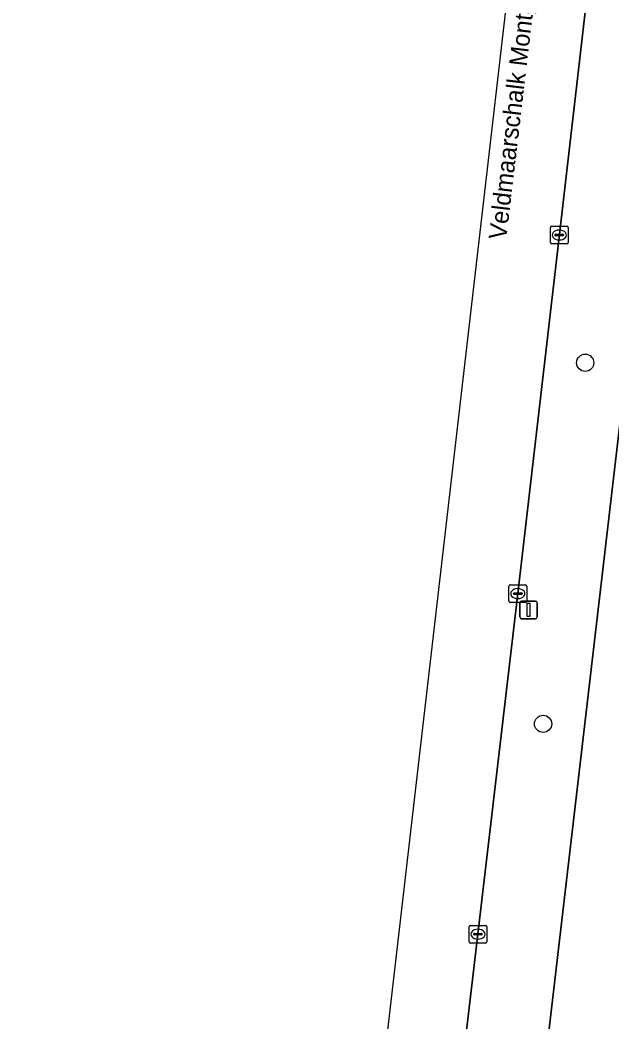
# Model space of a CAD drawing. Extents: x 161241 to 161758, y 384138 to 384885.
# Drawn here: x 161241.3 to 161274.8, y 384342.9 to 384399.7 of the extents above; entities that cross this region are included whole.
import ezdxf

# ---------------------------------------------------------------- set-up
doc = ezdxf.new("R2010")
doc.units = 0
for name, color, linetype in [('IMGEO_Berm_groen', 7, 'Continuous'), ('IMGEO_Boom', 7, 'Continuous'), ('IMGEO_Fietspad_gesloten', 7, 'Continuous'), ('IMGEO_Kolk', 7, 'Continuous'), ('IMGEO_Lichtmast', 7, 'Continuous'), ('IMGEO_Openbare_ruimte_label', 7, 'Continuous'), ('IMGEO_OVBaan_gesloten', 7, 'Continuous')]:
    doc.layers.add(name, color=color, linetype=linetype)

msp = doc.modelspace()

# ---------------------------------------------------------------- linework, layer by layer
at = {"layer": 'IMGEO_Berm_groen'}
msp.add_lwpolyline([(161281.583, 384471.698), (161279.185, 384451.364), (161276.721, 384430.069), (161274.112, 384407.478), (161271.789, 384387.356), (161269.457, 384367.164), (161267.197, 384347.869), (161264.916, 384328.431), (161268.375, 384328.09), (161269.524, 384327.978), (161269.542, 384328.133), (161272.845, 384356.399), (161275.866, 384382.258), (161278.307, 384403.15), (161286.202, 384471.417)], dxfattribs=at)
at = {"layer": 'IMGEO_Boom'}
for centre in [(161273.27, 384380.24), (161270.888, 384359.786)]:
    msp.add_circle(centre, 0.489, dxfattribs=at)
at = {"layer": 'IMGEO_Fietspad_gesloten'}
msp.add_lwpolyline([(161308.263, 384652.525), (161306.453, 384637.728), (161300.999, 384591.473), (161296.311, 384554.647), (161293.323, 384531.813), (161286.202, 384471.417), (161278.307, 384403.15), (161275.866, 384382.258), (161272.845, 384356.399), (161269.542, 384328.133), (161269.524, 384327.978), (161266.559, 384302.554), (161265.412, 384302.67), (161262.065, 384303.024), (161261.777, 384300.445), (161262.272, 384300.399), (161264.329, 384300.231)], dxfattribs=at)
at = {"layer": 'IMGEO_Kolk'}
for p, q in [((161271.377, 384387.977), (161272.229, 384387.977)), ((161271.302, 384387.051), (161271.302, 384387.903)), ((161271.561, 384387.471), (161271.561, 384387.483)), ((161271.999, 384387.434), (161271.601, 384387.434)), ((161271.604, 384387.52), (161272.002, 384387.52)), ((161271.79, 384387.757), (161271.815, 384387.757)), ((161272.045, 384387.483), (161272.045, 384387.471)), ((161272.303, 384387.903), (161272.303, 384387.051)), ((161272.229, 384386.977), (161271.377, 384386.977)), ((161271.813, 384387.197), (161271.788, 384387.197)), ((161268.956, 384366.738), (161268.956, 384367.59)), ((161269.031, 384367.664), (161269.883, 384367.664)), ((161269.957, 384367.59), (161269.957, 384366.738)), ((161269.215, 384367.158), (161269.215, 384367.17)), ((161269.653, 384367.121), (161269.255, 384367.121)), ((161269.258, 384367.207), (161269.656, 384367.207)), ((161269.444, 384367.444), (161269.469, 384367.444)), ((161269.699, 384367.17), (161269.699, 384367.158)), ((161269.883, 384366.664), (161269.031, 384366.664)), ((161269.467, 384366.884), (161269.442, 384366.884)), ((161266.696, 384347.443), (161266.696, 384348.295)), ((161266.771, 384348.369), (161267.623, 384348.369)), ((161267.697, 384348.295), (161267.697, 384347.443)), ((161266.955, 384347.863), (161266.955, 384347.875)), ((161267.393, 384347.826), (161266.995, 384347.826)), ((161266.998, 384347.912), (161267.396, 384347.912)), ((161267.184, 384348.149), (161267.209, 384348.149)), ((161267.439, 384347.875), (161267.439, 384347.863)), ((161267.623, 384347.369), (161266.771, 384347.369)), ((161267.207, 384347.589), (161267.182, 384347.589))]:
    msp.add_line(p, q, dxfattribs=at)
for points in [[(161271.377, 384387.977), (161272.229, 384387.977)], [(161271.302, 384387.051), (161271.302, 384387.903)], [(161272.303, 384387.903), (161272.303, 384387.051)], [(161272.229, 384386.977), (161271.377, 384386.977)], [(161268.956, 384366.738), (161268.956, 384367.59)], [(161269.031, 384367.664), (161269.883, 384367.664)], [(161269.957, 384367.59), (161269.957, 384366.738)], [(161269.883, 384366.664), (161269.031, 384366.664)], [(161266.696, 384347.443), (161266.696, 384348.295)], [(161266.771, 384348.369), (161267.623, 384348.369)], [(161267.697, 384348.295), (161267.697, 384347.443)], [(161267.623, 384347.369), (161266.771, 384347.369)]]:
    msp.add_lwpolyline(points, dxfattribs=at)
for centre, radius, start, end in [((161271.379, 384387.901), 0.0765, 91.552, 178.448), ((161271.379, 384387.901), 0.0765, 91.552, 178.448), ((161272.227, 384387.901), 0.0765, 1.552, 88.448), ((161272.227, 384387.901), 0.0765, 1.552, 88.448), ((161271.601, 384387.48), 0.0403, 85.8775, 175.7526), ((161271.598, 384387.47), 0.0366, 178.938, 274.7102), ((161272.002, 384387.477), 0.043, 264.8664, 352.4533), ((161272.006, 384387.482), 0.0386, 1.7309, 96.639), ((161271.379, 384387.053), 0.0765, 181.552, 268.448), ((161271.379, 384387.053), 0.0765, 181.552, 268.448), ((161272.227, 384387.053), 0.0765, 271.552, 358.448), ((161272.227, 384387.053), 0.0765, 271.552, 358.448), ((161269.033, 384367.588), 0.0765, 91.552, 178.448), ((161269.033, 384367.588), 0.0765, 91.552, 178.448), ((161269.881, 384367.588), 0.0765, 1.552, 88.448), ((161269.881, 384367.588), 0.0765, 1.552, 88.448), ((161269.255, 384367.167), 0.0403, 85.8775, 175.7526), ((161269.252, 384367.157), 0.0366, 178.938, 274.7102), ((161269.656, 384367.164), 0.043, 264.8664, 352.4533), ((161269.66, 384367.169), 0.0386, 1.7309, 96.639), ((161269.033, 384366.74), 0.0765, 181.552, 268.448), ((161269.033, 384366.74), 0.0765, 181.552, 268.448), ((161269.881, 384366.74), 0.0765, 271.552, 358.448), ((161269.881, 384366.74), 0.0765, 271.552, 358.448), ((161266.773, 384348.293), 0.0765, 91.552, 178.448), ((161266.773, 384348.293), 0.0765, 91.552, 178.448), ((161267.621, 384348.293), 0.0765, 1.552, 88.448), ((161267.621, 384348.293), 0.0765, 1.552, 88.448), ((161266.995, 384347.872), 0.0403, 85.8775, 175.7526), ((161266.992, 384347.862), 0.0366, 178.938, 274.7102), ((161267.396, 384347.869), 0.043, 264.8664, 352.4533), ((161267.4, 384347.874), 0.0386, 1.7309, 96.639), ((161266.773, 384347.445), 0.0765, 181.552, 268.448), ((161266.773, 384347.445), 0.0765, 181.552, 268.448), ((161267.621, 384347.445), 0.0765, 271.552, 358.448), ((161267.621, 384347.445), 0.0765, 271.552, 358.448)]:
    msp.add_arc(centre, radius, start, end, dxfattribs=at)
for centre, major_axis, ratio, start_param, end_param in [((161271.789, 384387.477), (-0.387, 0.002), 0.722429, 4.712389, 7.853982), ((161271.814, 384387.477), (-0.39, 0.002), 0.717154, 1.570796, 4.712389), ((161269.443, 384367.164), (-0.387, 0.002), 0.722429, 4.712389, 7.853982), ((161269.468, 384367.164), (-0.39, 0.002), 0.717154, 1.570796, 4.712389), ((161267.183, 384347.869), (-0.387, 0.002), 0.722429, 4.712389, 7.853982), ((161267.208, 384347.869), (-0.39, 0.002), 0.717154, 1.570796, 4.712389)]:
    msp.add_ellipse(centre, major_axis=major_axis, ratio=ratio, start_param=start_param, end_param=end_param, dxfattribs=at)
at = {"layer": 'IMGEO_Lichtmast'}
for p, q in [((161269.569, 384365.842), (161269.569, 384366.642)), ((161269.569, 384366.642), (161269.569, 384365.842)), ((161269.669, 384366.742), (161270.459, 384366.742)), ((161270.459, 384366.742), (161269.669, 384366.742)), ((161270.559, 384366.642), (161270.559, 384365.842)), ((161270.559, 384365.842), (161270.559, 384366.642)), ((161270.459, 384365.742), (161269.669, 384365.742)), ((161269.669, 384365.742), (161270.459, 384365.742))]:
    msp.add_line(p, q, dxfattribs=at)
msp.add_lwpolyline([(161269.989, 384366.617), (161270.139, 384366.617), (161270.139, 384365.867), (161269.989, 384365.867), (161269.989, 384366.617)], dxfattribs=at)
for centre, start, end in [((161269.669, 384366.642), 90, 180), ((161269.669, 384366.642), 90, 180), ((161270.459, 384366.642), 0, 90), ((161270.459, 384366.642), 360, 90), ((161269.669, 384365.842), 180, 270), ((161269.669, 384365.842), 180, 270), ((161270.459, 384365.842), 270, 0), ((161270.459, 384365.842), 270, 0)]:
    msp.add_arc(centre, 0.1, start, end, dxfattribs=at)
at = {"layer": 'IMGEO_OVBaan_gesloten'}
for points in [[(161312.353, 384812.006), (161309.921, 384834.117), (161309.774, 384835.487), (161309.446, 384838.541), (161309.033, 384842.394), (161308.618, 384846.264), (161308.42, 384848.049), (161305.427, 384848.093), (161310.221, 384805.365), (161309.046, 384772.256), (161307.924, 384740.658), (161299.466, 384666.717), (161288.788, 384573.374), (161256.675, 384295.749), (161254.709, 384278.75), (161244.663, 384173.474), (161243.814, 384162.675), (161243.598, 384159.911), (161243.455, 384158.862), (161242.942, 384154.711), (161242.923, 384154.593), (161242.753, 384153.458), (161241.269, 384137.91)], [(161261.738, 384300.096), (161261.777, 384300.445), (161262.065, 384303.024), (161262.902, 384310.522), (161264.916, 384328.431), (161267.197, 384347.869), (161269.457, 384367.164), (161271.789, 384387.356), (161274.112, 384407.478), (161276.721, 384430.069), (161279.185, 384451.364), (161281.583, 384471.698), (161283.768, 384490.025), (161286.341, 384511.851), (161288.472, 384530.133), (161288.707, 384532.15), (161290.848, 384550.464), (161293.255, 384570.775), (161295.634, 384591.049), (161297.994, 384611.38), (161300.355, 384631.67), (161301.117, 384638.364), (161302.766, 384651.987), (161302.856, 384653.145)]]:
    msp.add_lwpolyline(points, dxfattribs=at)

# ---------------------------------------------------------------- texts
at = {"layer": 'IMGEO_Openbare_ruimte_label'}
msp.add_text('Veldmaarschalk Montgomerylaan', height=1, rotation=83.2801, dxfattribs=at).set_placement((161268.796, 384387.182))

doc.saveas('drawing.dxf')
